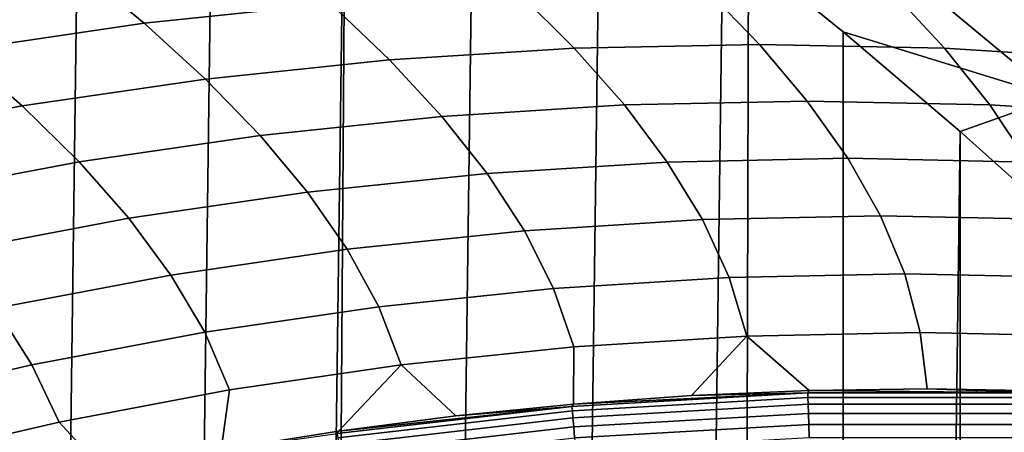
# Model space of a CAD drawing. Header units: metres. Extents: x -166 to 33, y -71 to 34.
# Tile 301 of 332: x 11.94 to 15.86, y 16.32 to 17.97. Entities that reach past the tile are written whole.
import ezdxf

# ---------------------------------------------------------------- set-up
doc = ezdxf.new("R2010")
doc.units = ezdxf.units.M
doc.layers.add('solid_12208131', color=7, linetype='CONTINUOUS')

msp = doc.modelspace()

# ---------------------------------------------------------------- linework, layer by layer
at = {"layer": 'solid_12208131'}
for points in [[(11.109608, -20.657166, -0.2), (11.653308, 20.361021, -0.2), (12.189622, 20.050842, -0.2), (11.653308, -20.361021, -0.2)], [(11.653308, -20.361021, -0.2), (12.189622, 20.050842, -0.2), (12.718188, 19.726845, -0.2), (12.189622, -20.050842, -0.2)], [(12.189622, -20.050842, -0.2), (12.718188, 19.726845, -0.2), (13.238109, 19.389509, -0.2), (12.718188, -19.726845, -0.2)], [(12.970695, -19.565378, -0.2), (12.718188, -19.726845, -0.2), (13.238109, 19.389509, -0.2)], [(12.970695, -19.565378, -0.2), (13.238109, 19.389509, -0.2), (13.748559, 19.039461, -0.2), (13.238109, -19.389509, -0.2)], [(13.238109, -19.389509, -0.2), (13.748559, 19.039461, -0.2), (14.248661, 18.677298, -0.2), (13.748559, -19.039461, -0.2)], [(13.748559, -19.039461, -0.2), (14.248661, 18.677298, -0.2), (14.738088, 18.3034, -0.2), (14.248661, -18.677298, -0.2)], [(14.248661, -18.677298, -0.2), (14.738088, 18.3034, -0.2), (14.83966, 18.223272, -0.2), (14.738088, -18.3034, -0.2)], [(12.432705, 17.952484, 107.493294), (13.17531, 18.029976, 107.451439), (12.916928, 18.251245, 103.405815), (12.165471, 18.172804, 103.45253)], [(15.338891, 18.259119, 3.88052), (16.066002, 17.656555, 3.72903), (15.216696, 17.917906, -0.2), (14.83966, 18.223272, -0.2)], [(16.058657, 18.112366, 7.92457), (16.780373, 17.514648, 7.776477), (16.066002, 17.656555, 3.72903), (15.338891, 18.259119, 3.88052)], [(15.216696, -17.917906, -0.2), (14.738088, -18.3034, -0.2), (14.83966, 18.223272, -0.2), (15.216696, 17.917906, -0.2)], [(11.693878, 17.844431, 107.534935), (12.432705, 17.952484, 107.493294), (12.165471, 18.172804, 103.45253), (11.417837, 18.063423, 103.499001)], [(14.146125, 17.852909, 111.461121), (14.88352, 17.868332, 111.424171), (14.666817, 18.092272, 107.367378), (13.920433, 18.076656, 107.409447)], [(14.88352, 17.868332, 111.424171), (15.620914, 17.852911, 111.387222), (15.413199, 18.076656, 107.325317), (14.666817, 18.092272, 107.367378)], [(13.409974, 17.806807, 111.498001), (14.146125, 17.852909, 111.461121), (13.920433, 18.076656, 107.409447), (13.17531, 18.029976, 107.451439)], [(15.620914, 17.852911, 111.387222), (16.357065, 17.80681, 111.350342), (16.158323, 18.02998, 107.283318), (15.413199, 18.076656, 107.325317)], [(12.676312, 17.730274, 111.53476), (13.409974, 17.806807, 111.498001), (13.17531, 18.029976, 107.451439), (12.432705, 17.952484, 107.493294)], [(11.946383, 17.623558, 111.571335), (12.676312, 17.730274, 111.53476), (12.432705, 17.952484, 107.493294), (11.693878, 17.844431, 107.534935)], [(16.066002, 17.656555, 3.72903), (15.683777, 17.521519, -0.2), (15.216696, 17.917906, -0.2)], [(15.216696, -17.917906, -0.2), (15.216696, 17.917906, -0.2), (15.683777, 17.521519, -0.2)], [(13.618539, 17.581802, 115.545387), (14.345621, 17.627323, 115.513863), (14.146125, 17.852909, 111.461121), (13.409974, 17.806807, 111.498001)], [(14.345621, 17.627323, 115.513863), (15.073932, 17.64255, 115.482285), (14.88352, 17.868332, 111.424171), (14.146125, 17.852909, 111.461121)], [(15.073932, 17.64255, 115.482285), (15.802243, 17.627323, 115.450706), (15.620914, 17.852911, 111.387222), (14.88352, 17.868332, 111.424171)], [(15.802243, 17.627323, 115.450706), (16.529325, 17.581806, 115.419174), (16.357065, 17.80681, 111.350342), (15.620914, 17.852911, 111.387222)], [(11.221431, 17.486908, 111.607658), (11.946383, 17.623558, 111.571335), (11.693878, 17.844431, 107.534935), (10.96009, 17.706068, 107.576286)], [(12.893914, 17.506237, 115.576813), (13.618539, 17.581802, 115.545387), (13.409974, 17.806807, 111.498001), (12.676312, 17.730274, 111.53476)], [(12.172976, 17.400869, 115.60807), (12.893914, 17.506237, 115.576813), (12.676312, 17.730274, 111.53476), (11.946383, 17.623558, 111.571335)], [(16.066002, 17.656555, 3.72903), (16.768066, 17.023842, 3.582758), (16.139318, 17.114267, -0.2), (15.683777, 17.521519, -0.2)], [(11.456955, 17.265945, 115.639122), (12.172976, 17.400869, 115.60807), (11.946383, 17.623558, 111.571335), (11.221431, 17.486908, 111.607658)], [(13.798615, 17.355028, 119.593498), (14.516529, 17.399961, 119.567589), (14.345621, 17.627323, 115.513863), (13.618539, 17.581802, 115.545387)], [(14.516529, 17.399961, 119.567589), (15.235657, 17.414993, 119.541641), (15.073932, 17.64255, 115.482285), (14.345621, 17.627323, 115.513863)], [(15.235657, 17.414993, 119.541641), (15.954783, 17.399963, 119.515686), (15.802243, 17.627323, 115.450706), (15.073932, 17.64255, 115.482285)], [(15.954783, 17.399963, 119.515686), (16.672697, 17.355032, 119.489777), (16.529325, 17.581806, 115.419174), (15.802243, 17.627323, 115.450706)], [(13.083129, 17.280437, 119.619324), (13.798615, 17.355028, 119.593498), (13.618539, 17.581802, 115.545387), (12.893914, 17.506237, 115.576813)], [(12.371283, 17.17643, 119.645012), (13.083129, 17.280437, 119.619324), (12.893914, 17.506237, 115.576813), (12.172976, 17.400869, 115.60807)], [(15.683777, -17.521519, -0.2), (15.216696, -17.917906, -0.2), (15.683777, 17.521519, -0.2)], [(15.683777, -17.521519, -0.2), (15.683777, 17.521519, -0.2), (16.139318, 17.114267, -0.2)], [(11.664289, 17.043245, 119.670532), (12.371283, 17.17643, 119.645012), (12.172976, 17.400869, 115.60807), (11.456955, 17.265945, 115.639122)], [(13.947819, 17.126549, 123.642227), (14.656459, 17.170891, 123.622208), (14.516529, 17.399961, 119.567589), (13.798615, 17.355028, 119.593498)], [(14.656459, 17.170891, 123.622208), (15.366297, 17.185724, 123.602158), (15.235657, 17.414993, 119.541641), (14.516529, 17.399961, 119.567589)], [(15.366297, 17.185724, 123.602158), (16.076134, 17.170893, 123.582108), (15.954783, 17.399963, 119.515686), (15.235657, 17.414993, 119.541641)], [(13.241574, 17.05294, 123.662186), (13.947819, 17.126549, 123.642227), (13.798615, 17.355028, 119.593498), (13.083129, 17.280437, 119.619324)], [(12.538923, 16.950302, 123.68203), (13.241574, 17.05294, 123.662186), (13.083129, 17.280437, 119.619324), (12.371283, 17.17643, 119.645012)], [(14.763018, 16.940176, 127.677628), (15.463456, 16.954809, 127.663765), (15.366297, 17.185724, 123.602158), (14.656459, 17.170891, 123.622208)], [(15.463456, 16.954809, 127.663765), (16.163895, 16.940178, 127.649902), (16.076134, 17.170893, 123.582108), (15.366297, 17.185724, 123.602158)], [(11.841063, 16.818871, 123.701744), (12.538923, 16.950302, 123.68203), (12.371283, 17.17643, 119.645012), (11.664289, 17.043245, 119.670532)], [(14.063762, 16.896431, 127.691467), (14.763018, 16.940176, 127.677628), (14.656459, 17.170891, 123.622208), (13.947819, 17.126549, 123.642227)], [(13.366869, 16.823811, 127.705261), (14.063762, 16.896431, 127.691467), (13.947819, 17.126549, 123.642227), (13.241574, 17.05294, 123.662186)], [(16.139318, -17.114267, -0.2), (15.683777, -17.521519, -0.2), (16.139318, 17.114267, -0.2)], [(12.673522, 16.722549, 127.718987), (13.366869, 16.823811, 127.705261), (13.241574, 17.05294, 123.662186), (12.538923, 16.950302, 123.68203)], [(11.984902, 16.592886, 127.73262), (12.673522, 16.722549, 127.718987), (12.538923, 16.950302, 123.68203), (11.841063, 16.818871, 123.701744)], [(15.463456, 16.954809, 127.663765), (14.763018, 16.940176, 127.677628), (14.833816, 16.707882, 131.733765), (15.524739, 16.722315, 131.726379)], [(16.163895, 16.940178, 127.649902), (15.463456, 16.954809, 127.663765), (15.524739, 16.722315, 131.726379), (16.215664, 16.707884, 131.719009)], [(14.763018, 16.940176, 127.677628), (14.063762, 16.896431, 127.691467), (14.144057, 16.664736, 131.741119), (14.833816, 16.707882, 131.733765)], [(14.063762, 16.896431, 127.691467), (13.366869, 16.823811, 127.705261), (13.456632, 16.593111, 131.748459), (14.144057, 16.664736, 131.741119)], [(11.302193, 16.435051, 127.746132), (11.984902, 16.592886, 127.73262), (11.841063, 16.818871, 123.701744), (11.149191, 16.658886, 123.721291)], [(13.366869, 16.823811, 127.705261), (12.673522, 16.722549, 127.718987), (12.772702, 16.49324, 131.755753), (13.456632, 16.593111, 131.748459)], [(12.673522, 16.722549, 127.718987), (11.984902, 16.592886, 127.73262), (12.093437, 16.365353, 131.763), (12.772702, 16.49324, 131.755753)], [(14.833816, 16.707882, 131.733765), (15.082268, 16.490667, 135.634659), (15.55197, 16.497276, 135.634598), (15.524739, 16.722315, 131.726379)], [(16.215664, 16.707884, 131.719009), (15.524739, 16.722315, 131.726379), (15.55197, 16.497276, 135.634598), (16.021631, 16.49036, 135.634537)], [(14.833816, 16.707882, 131.733765), (14.144057, 16.664736, 131.741119), (14.14325, 16.436993, 135.634766), (14.612692, 16.470566, 135.634705)], [(14.833816, 16.707882, 131.733765), (14.612692, 16.470566, 135.634705), (15.082268, 16.490667, 135.634659)], [(14.144057, 16.664736, 131.741119), (13.456632, 16.593111, 131.748459), (13.67421, 16.389957, 135.634827), (14.14325, 16.436993, 135.634766)], [(11.984902, 16.592886, 127.73262), (11.302193, 16.435051, 127.746132), (11.420001, 16.209682, 131.770187), (12.093437, 16.365353, 131.763)], [(13.456632, 16.593111, 131.748459), (12.772702, 16.49324, 131.755753), (12.739146, 16.255602, 135.634949), (13.205993, 16.329479, 135.634888)], [(13.456632, 16.593111, 131.748459), (13.205993, 16.329479, 135.634888), (13.67421, 16.389957, 135.634827)], [(12.772702, 16.49324, 131.755753), (12.093437, 16.365353, 131.763), (12.274536, 16.168451, 135.63501), (12.739146, 16.255602, 135.634949)], [(15.076645, 16.481874, 135.707077), (14.14325, 16.436993, 135.634766), (14.136703, 16.42786, 135.707077)], [(15.076645, 16.481874, 135.707077), (14.136703, 16.42786, 135.707077), (14.138257, 16.4097, 135.780701), (15.077162, 16.463655, 135.780701)], [(15.076645, 16.481874, 135.707077), (14.612692, 16.470566, 135.634705), (14.14325, 16.436993, 135.634766)], [(15.076645, 16.481874, 135.707077), (15.082268, 16.490667, 135.634659), (14.612692, 16.470566, 135.634705)], [(16.018095, 16.481848, 135.707077), (15.082268, 16.490667, 135.634659), (15.076645, 16.481874, 135.707077)], [(16.018095, 16.481848, 135.707077), (15.076645, 16.481874, 135.707077), (15.077162, 16.463655, 135.780701), (16.017572, 16.463629, 135.780701)], [(16.018095, 16.481848, 135.707077), (15.55197, 16.497276, 135.634598), (15.082268, 16.490667, 135.634659)], [(16.018095, 16.481848, 135.707077), (16.021631, 16.49036, 135.634537), (15.55197, 16.497276, 135.634598)], [(15.077162, 16.463655, 135.780701), (14.138257, 16.4097, 135.780701), (14.140591, 16.382429, 135.85144), (15.077938, 16.436296, 135.85144)], [(16.017572, 16.463629, 135.780701), (15.077162, 16.463655, 135.780701), (15.077938, 16.436296, 135.85144), (16.01679, 16.43627, 135.85144)], [(14.136703, 16.42786, 135.707077), (13.205993, 16.329479, 135.634888), (13.201294, 16.320261, 135.707077)], [(14.136703, 16.42786, 135.707077), (13.201294, 16.320261, 135.707077), (13.203882, 16.302219, 135.780701), (14.138257, 16.4097, 135.780701)], [(14.138257, 16.4097, 135.780701), (13.203882, 16.302219, 135.780701), (13.207767, 16.275126, 135.85144), (14.140591, 16.382429, 135.85144)], [(14.136703, 16.42786, 135.707077), (13.67421, 16.389957, 135.634827), (13.205993, 16.329479, 135.634888)], [(14.136703, 16.42786, 135.707077), (14.14325, 16.436993, 135.634766), (13.67421, 16.389957, 135.634827)], [(15.077938, 16.436296, 135.85144), (14.140591, 16.382429, 135.85144), (14.143668, 16.346483, 135.918167), (15.078961, 16.400234, 135.918167)], [(15.078961, 16.400234, 135.918167), (14.143668, 16.346483, 135.918167), (14.147438, 16.302439, 135.979797), (15.080215, 16.356047, 135.979797)], [(16.01679, 16.43627, 135.85144), (15.077938, 16.436296, 135.85144), (15.078961, 16.400234, 135.918167), (16.015759, 16.400208, 135.918167)], [(16.015759, 16.400208, 135.918167), (15.078961, 16.400234, 135.918167), (15.080215, 16.356047, 135.979797), (16.014492, 16.35602, 135.979797)], [(11.420001, 16.209682, 131.770187), (11.812702, 16.068138, 135.635071), (12.274536, 16.168451, 135.63501), (12.093437, 16.365353, 131.763)], [(14.140591, 16.382429, 135.85144), (13.207767, 16.275126, 135.85144), (13.212891, 16.239414, 135.918167), (14.143668, 16.346483, 135.918167)], [(13.201294, 16.320261, 135.707077), (13.205993, 16.329479, 135.634888), (12.739146, 16.255602, 135.634949)], [(14.143668, 16.346483, 135.918167), (13.212891, 16.239414, 135.918167), (13.219167, 16.195654, 135.979797), (14.147438, 16.302439, 135.979797)], [(15.080215, 16.356047, 135.979797), (14.147438, 16.302439, 135.979797), (14.151841, 16.250996, 136.03537), (15.081679, 16.304438, 136.03537)], [(16.014492, 16.35602, 135.979797), (15.080215, 16.356047, 135.979797), (15.081679, 16.304438, 136.03537), (16.013016, 16.304411, 136.03537)]]:
    msp.add_3dface(points, dxfattribs=at)

doc.saveas('drawing.dxf')
